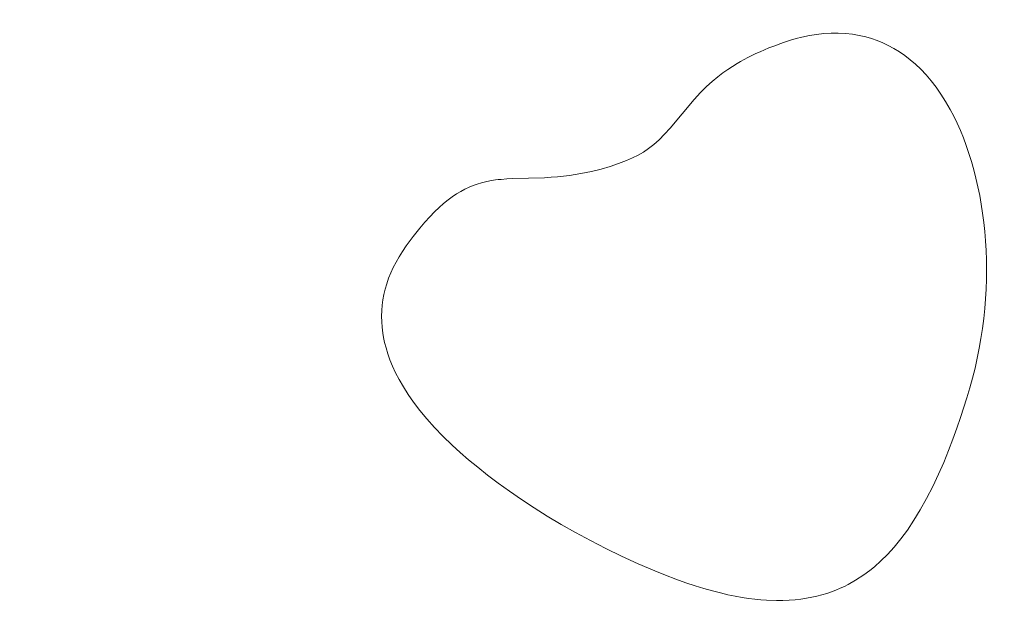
# Model space of a CAD drawing. Header units: millimetres. Extents: x -159 to 180, y -161 to 116.
# Tile 281 of 656: x -128 to -115, y 60 to 68. Entities that reach past the tile are written whole.
import ezdxf

# ---------------------------------------------------------------- set-up
doc = ezdxf.new("R2010")
doc.units = ezdxf.units.MM
doc.header["$MEASUREMENT"] = 0
doc.layers.add('Layer 1', color=7, linetype='Continuous')

msp = doc.modelspace()

# ---------------------------------------------------------------- linework, layer by layer
at = {"layer": 'Layer 1', "color": 18, "lineweight": 9}
for points, knots in [([(-158.5852, -104.074), (-158.5852, -104.074), (179.5952, -104.074), (179.5952, -104.074), (179.5952, -104.074), (179.5952, -104.074), (179.5952, 115.719), (179.5952, 115.719), (179.5952, 115.719), (179.5952, 115.719), (-158.5852, 115.719), (-158.5852, 115.719), (-158.5852, 115.719), (-158.5852, 115.719), (-158.5852, -104.074), (-158.5852, -104.074)], [0, 0, 0, 0, 0.2, 0.2, 0.2, 0.2, 0.4, 0.4, 0.4, 0.4, 0.6, 0.6, 0.6, 0.6, 1, 1, 1, 1]), ([(-53.028, 102.6565), (-53.028, 102.6565), (-53.028, 107.425), (-53.028, 107.425), (-53.028, 107.425), (-53.028, 107.425), (-57.7969, 107.425), (-57.7969, 107.425), (-57.7969, 107.425), (-57.7969, 107.425), (-57.7969, 110.425), (-57.7969, 110.425), (-57.7969, 110.425), (-57.7969, 110.425), (-65.7565, 110.425), (-65.7565, 110.425), (-65.7565, 110.425), (-65.7565, 110.425), (-65.7565, 107.425), (-65.7565, 107.425), (-65.7565, 107.425), (-65.7565, 107.425), (-73.4619, 107.425), (-73.4619, 107.425), (-73.4619, 107.425), (-73.4619, 107.425), (-73.4619, 110.425), (-73.4619, 110.425), (-73.4619, 110.425), (-73.4619, 110.425), (-81.4214, 110.425), (-81.4214, 110.425), (-81.4214, 110.425), (-81.4214, 110.425), (-81.4214, 107.425), (-81.4214, 107.425), (-81.4214, 107.425), (-81.4214, 107.425), (-89.1268, 107.425), (-89.1268, 107.425), (-89.1268, 107.425), (-89.1268, 107.425), (-89.1268, 110.425), (-89.1268, 110.425), (-89.1268, 110.425), (-89.1268, 110.425), (-97.0863, 110.425), (-97.0863, 110.425), (-97.0863, 110.425), (-97.0863, 110.425), (-97.0863, 107.425), (-97.0863, 107.425), (-97.0863, 107.425), (-97.0863, 107.425), (-104.7918, 107.425), (-104.7918, 107.425), (-104.7918, 107.425), (-104.7918, 107.425), (-104.7918, 110.425), (-104.7918, 110.425), (-104.7918, 110.425), (-104.7918, 110.425), (-112.7512, 110.425), (-112.7512, 110.425), (-112.7512, 110.425), (-112.7512, 110.425), (-112.7512, 107.425), (-112.7512, 107.425), (-112.7512, 107.425), (-112.7512, 107.425), (-120.4567, 107.425), (-120.4567, 107.425), (-120.4567, 107.425), (-120.4567, 107.425), (-120.4567, 110.425), (-120.4567, 110.425), (-120.4567, 110.425), (-120.4567, 110.425), (-128.4161, 110.425), (-128.4161, 110.425), (-128.4161, 110.425), (-128.4161, 110.425), (-128.4161, 107.425), (-128.4161, 107.425), (-128.4161, 107.425), (-128.4161, 107.425), (-136.1216, 107.425), (-136.1216, 107.425), (-136.1216, 107.425), (-136.1216, 107.425), (-136.1216, 110.425), (-136.1216, 110.425), (-136.1216, 110.425), (-136.1216, 110.425), (-144.0811, 110.425), (-144.0811, 110.425), (-144.0811, 110.425), (-144.0811, 110.425), (-144.0811, 107.425), (-144.0811, 107.425), (-144.0811, 107.425), (-144.0811, 107.425), (-148.85, 107.425), (-148.85, 107.425), (-148.85, 107.425), (-148.85, 107.425), (-148.85, 102.6565), (-148.85, 102.6565), (-148.85, 102.6565), (-148.85, 102.6565), (-151.85, 102.6565), (-151.85, 102.6565), (-151.85, 102.6565), (-151.85, 102.6565), (-151.85, 94.6965), (-151.85, 94.6965), (-151.85, 94.6965), (-151.85, 94.6965), (-148.85, 94.6965), (-148.85, 94.6965), (-148.85, 94.6965), (-148.85, 94.6965), (-148.85, 86.9914), (-148.85, 86.9914), (-148.85, 86.9914), (-148.85, 86.9914), (-151.85, 86.9914), (-151.85, 86.9914), (-151.85, 86.9914), (-151.85, 86.9914), (-151.85, 79.0315), (-151.85, 79.0315), (-151.85, 79.0315), (-151.85, 79.0315), (-148.85, 79.0315), (-148.85, 79.0315), (-148.85, 79.0315), (-148.85, 79.0315), (-148.85, 71.3264), (-148.85, 71.3264), (-148.85, 71.3264), (-148.85, 71.3264), (-151.85, 71.3264), (-151.85, 71.3264), (-151.85, 71.3264), (-151.85, 71.3264), (-151.85, 63.3664), (-151.85, 63.3664), (-151.85, 63.3664), (-151.85, 63.3664), (-148.85, 63.3664), (-148.85, 63.3664), (-148.85, 63.3664), (-148.85, 63.3664), (-148.85, 55.6614), (-148.85, 55.6614), (-148.85, 55.6614), (-148.85, 55.6614), (-151.85, 55.6614), (-151.85, 55.6614), (-151.85, 55.6614), (-151.85, 55.6614), (-151.85, 47.7024), (-151.85, 47.7024), (-151.85, 47.7024), (-151.85, 47.7024), (-148.85, 47.7024), (-148.85, 47.7024), (-148.85, 47.7024), (-148.85, 47.7024), (-148.85, 39.9963), (-148.85, 39.9963), (-148.85, 39.9963), (-148.85, 39.9963), (-151.85, 39.9963), (-151.85, 39.9963), (-151.85, 39.9963), (-151.85, 39.9963), (-151.85, 32.0364), (-151.85, 32.0364), (-151.85, 32.0364), (-151.85, 32.0364), (-148.85, 32.0364), (-148.85, 32.0364), (-148.85, 32.0364), (-148.85, 32.0364), (-148.85, 24.3313), (-148.85, 24.3313), (-148.85, 24.3313), (-148.85, 24.3313), (-151.85, 24.3313), (-151.85, 24.3313), (-151.85, 24.3313), (-151.85, 24.3313), (-151.85, 16.3723), (-151.85, 16.3723), (-151.85, 16.3723), (-151.85, 16.3723), (-148.85, 16.3723), (-148.85, 16.3723), (-148.85, 16.3723), (-148.85, 16.3723), (-148.85, 11.6028), (-148.85, 11.6028), (-148.85, 11.6028), (-148.85, 11.6028), (-144.0811, 11.6028), (-144.0811, 11.6028), (-144.0811, 11.6028), (-144.0811, 11.6028), (-144.0811, 8.6028), (-144.0811, 8.6028), (-144.0811, 8.6028), (-144.0811, 8.6028), (-136.1216, 8.6028), (-136.1216, 8.6028), (-136.1216, 8.6028), (-136.1216, 8.6028), (-136.1216, 11.6028), (-136.1216, 11.6028), (-136.1216, 11.6028), (-136.1216, 11.6028), (-128.4161, 11.6028), (-128.4161, 11.6028), (-128.4161, 11.6028), (-128.4161, 11.6028), (-128.4161, 8.6028), (-128.4161, 8.6028), (-128.4161, 8.6028), (-128.4161, 8.6028), (-120.4567, 8.6028), (-120.4567, 8.6028), (-120.4567, 8.6028), (-120.4567, 8.6028), (-120.4567, 11.6028), (-120.4567, 11.6028), (-120.4567, 11.6028), (-120.4567, 11.6028), (-112.7512, 11.6028), (-112.7512, 11.6028), (-112.7512, 11.6028), (-112.7512, 11.6028), (-112.7512, 8.6028), (-112.7512, 8.6028), (-112.7512, 8.6028), (-112.7512, 8.6028), (-104.7918, 8.6028), (-104.7918, 8.6028), (-104.7918, 8.6028), (-104.7918, 8.6028), (-104.7918, 11.6028), (-104.7918, 11.6028), (-104.7918, 11.6028), (-104.7918, 11.6028), (-97.0863, 11.6028), (-97.0863, 11.6028), (-97.0863, 11.6028), (-97.0863, 11.6028), (-97.0863, 8.6028), (-97.0863, 8.6028), (-97.0863, 8.6028), (-97.0863, 8.6028), (-89.1268, 8.6028), (-89.1268, 8.6028), (-89.1268, 8.6028), (-89.1268, 8.6028), (-89.1268, 11.6028), (-89.1268, 11.6028), (-89.1268, 11.6028), (-89.1268, 11.6028), (-81.4214, 11.6028), (-81.4214, 11.6028), (-81.4214, 11.6028), (-81.4214, 11.6028), (-81.4214, 8.6028), (-81.4214, 8.6028), (-81.4214, 8.6028), (-81.4214, 8.6028), (-73.4619, 8.6028), (-73.4619, 8.6028), (-73.4619, 8.6028), (-73.4619, 8.6028), (-73.4619, 11.6028), (-73.4619, 11.6028), (-73.4619, 11.6028), (-73.4619, 11.6028), (-65.7565, 11.6028), (-65.7565, 11.6028), (-65.7565, 11.6028), (-65.7565, 11.6028), (-65.7565, 8.6028), (-65.7565, 8.6028), (-65.7565, 8.6028), (-65.7565, 8.6028), (-57.7969, 8.6028), (-57.7969, 8.6028), (-57.7969, 8.6028), (-57.7969, 8.6028), (-57.7969, 11.6028), (-57.7969, 11.6028), (-57.7969, 11.6028), (-57.7969, 11.6028), (-53.028, 11.6028), (-53.028, 11.6028), (-53.028, 11.6028), (-53.028, 11.6028), (-53.028, 16.3723), (-53.028, 16.3723), (-53.028, 16.3723), (-53.028, 16.3723), (-50.028, 16.3723), (-50.028, 16.3723), (-50.028, 16.3723), (-50.028, 16.3723), (-50.028, 24.3313), (-50.028, 24.3313), (-50.028, 24.3313), (-50.028, 24.3313), (-53.028, 24.3313), (-53.028, 24.3313), (-53.028, 24.3313), (-53.028, 24.3313), (-53.028, 32.0364), (-53.028, 32.0364), (-53.028, 32.0364), (-53.028, 32.0364), (-50.028, 32.0364), (-50.028, 32.0364), (-50.028, 32.0364), (-50.028, 32.0364), (-50.028, 39.9963), (-50.028, 39.9963), (-50.028, 39.9963), (-50.028, 39.9963), (-53.028, 39.9963), (-53.028, 39.9963), (-53.028, 39.9963), (-53.028, 39.9963), (-53.028, 47.7024), (-53.028, 47.7024), (-53.028, 47.7024), (-53.028, 47.7024), (-50.028, 47.7024), (-50.028, 47.7024), (-50.028, 47.7024), (-50.028, 47.7024), (-50.028, 55.6614), (-50.028, 55.6614), (-50.028, 55.6614), (-50.028, 55.6614), (-53.028, 55.6614), (-53.028, 55.6614), (-53.028, 55.6614), (-53.028, 55.6614), (-53.028, 63.3664), (-53.028, 63.3664), (-53.028, 63.3664), (-53.028, 63.3664), (-50.028, 63.3664), (-50.028, 63.3664), (-50.028, 63.3664), (-50.028, 63.3664), (-50.028, 71.3264), (-50.028, 71.3264), (-50.028, 71.3264), (-50.028, 71.3264), (-53.028, 71.3264), (-53.028, 71.3264), (-53.028, 71.3264), (-53.028, 71.3264), (-53.028, 79.0315), (-53.028, 79.0315), (-53.028, 79.0315), (-53.028, 79.0315), (-50.028, 79.0315), (-50.028, 79.0315), (-50.028, 79.0315), (-50.028, 79.0315), (-50.028, 86.9914), (-50.028, 86.9914), (-50.028, 86.9914), (-50.028, 86.9914), (-53.028, 86.9914), (-53.028, 86.9914), (-53.028, 86.9914), (-53.028, 86.9914), (-53.028, 94.6965), (-53.028, 94.6965), (-53.028, 94.6965), (-53.028, 94.6965), (-50.028, 94.6965), (-50.028, 94.6965), (-50.028, 94.6965), (-50.028, 94.6965), (-50.028, 102.6565), (-50.028, 102.6565), (-50.028, 102.6565), (-50.028, 102.6565), (-53.028, 102.6565), (-53.028, 102.6565)], [0, 0, 0, 0, 0.009901, 0.009901, 0.009901, 0.009901, 0.019802, 0.019802, 0.019802, 0.019802, 0.029703, 0.029703, 0.029703, 0.029703, 0.039604, 0.039604, 0.039604, 0.039604, 0.049505, 0.049505, 0.049505, 0.049505, 0.0594059, 0.0594059, 0.0594059, 0.0594059, 0.0693069, 0.0693069, 0.0693069, 0.0693069, 0.0792079, 0.0792079, 0.0792079, 0.0792079, 0.0891089, 0.0891089, 0.0891089, 0.0891089, 0.0990099, 0.0990099, 0.0990099, 0.0990099, 0.1089109, 0.1089109, 0.1089109, 0.1089109, 0.1188119, 0.1188119, 0.1188119, 0.1188119, 0.1287129, 0.1287129, 0.1287129, 0.1287129, 0.1386139, 0.1386139, 0.1386139, 0.1386139, 0.1485149, 0.1485149, 0.1485149, 0.1485149, 0.1584158, 0.1584158, 0.1584158, 0.1584158, 0.1683168, 0.1683168, 0.1683168, 0.1683168, 0.1782178, 0.1782178, 0.1782178, 0.1782178, 0.1881188, 0.1881188, 0.1881188, 0.1881188, 0.1980198, 0.1980198, 0.1980198, 0.1980198, 0.2079208, 0.2079208, 0.2079208, 0.2079208, 0.2178218, 0.2178218, 0.2178218, 0.2178218, 0.2277228, 0.2277228, 0.2277228, 0.2277228, 0.2376238, 0.2376238, 0.2376238, 0.2376238, 0.2475248, 0.2475248, 0.2475248, 0.2475248, 0.2574257, 0.2574257, 0.2574257, 0.2574257, 0.2673267, 0.2673267, 0.2673267, 0.2673267, 0.2772277, 0.2772277, 0.2772277, 0.2772277, 0.2871287, 0.2871287, 0.2871287, 0.2871287, 0.2970297, 0.2970297, 0.2970297, 0.2970297, 0.3069307, 0.3069307, 0.3069307, 0.3069307, 0.3168317, 0.3168317, 0.3168317, 0.3168317, 0.3267327, 0.3267327, 0.3267327, 0.3267327, 0.3366337, 0.3366337, 0.3366337, 0.3366337, 0.3465347, 0.3465347, 0.3465347, 0.3465347, 0.3564356, 0.3564356, 0.3564356, 0.3564356, 0.3663366, 0.3663366, 0.3663366, 0.3663366, 0.3762376, 0.3762376, 0.3762376, 0.3762376, 0.3861386, 0.3861386, 0.3861386, 0.3861386, 0.3960396, 0.3960396, 0.3960396, 0.3960396, 0.4059406, 0.4059406, 0.4059406, 0.4059406, 0.4158416, 0.4158416, 0.4158416, 0.4158416, 0.4257426, 0.4257426, 0.4257426, 0.4257426, 0.4356436, 0.4356436, 0.4356436, 0.4356436, 0.4455446, 0.4455446, 0.4455446, 0.4455446, 0.4554455, 0.4554455, 0.4554455, 0.4554455, 0.4653465, 0.4653465, 0.4653465, 0.4653465, 0.4752475, 0.4752475, 0.4752475, 0.4752475, 0.4851485, 0.4851485, 0.4851485, 0.4851485, 0.4950495, 0.4950495, 0.4950495, 0.4950495, 0.5049505, 0.5049505, 0.5049505, 0.5049505, 0.5148515, 0.5148515, 0.5148515, 0.5148515, 0.5247525, 0.5247525, 0.5247525, 0.5247525, 0.5346535, 0.5346535, 0.5346535, 0.5346535, 0.5445545, 0.5445545, 0.5445545, 0.5445545, 0.5544554, 0.5544554, 0.5544554, 0.5544554, 0.5643564, 0.5643564, 0.5643564, 0.5643564, 0.5742574, 0.5742574, 0.5742574, 0.5742574, 0.5841584, 0.5841584, 0.5841584, 0.5841584, 0.5940594, 0.5940594, 0.5940594, 0.5940594, 0.6039604, 0.6039604, 0.6039604, 0.6039604, 0.6138614, 0.6138614, 0.6138614, 0.6138614, 0.6237624, 0.6237624, 0.6237624, 0.6237624, 0.6336634, 0.6336634, 0.6336634, 0.6336634, 0.6435644, 0.6435644, 0.6435644, 0.6435644, 0.6534653, 0.6534653, 0.6534653, 0.6534653, 0.6633663, 0.6633663, 0.6633663, 0.6633663, 0.6732673, 0.6732673, 0.6732673, 0.6732673, 0.6831683, 0.6831683, 0.6831683, 0.6831683, 0.6930693, 0.6930693, 0.6930693, 0.6930693, 0.7029703, 0.7029703, 0.7029703, 0.7029703, 0.7128713, 0.7128713, 0.7128713, 0.7128713, 0.7227723, 0.7227723, 0.7227723, 0.7227723, 0.7326733, 0.7326733, 0.7326733, 0.7326733, 0.7425743, 0.7425743, 0.7425743, 0.7425743, 0.7524752, 0.7524752, 0.7524752, 0.7524752, 0.7623762, 0.7623762, 0.7623762, 0.7623762, 0.7722772, 0.7722772, 0.7722772, 0.7722772, 0.7821782, 0.7821782, 0.7821782, 0.7821782, 0.7920792, 0.7920792, 0.7920792, 0.7920792, 0.8019802, 0.8019802, 0.8019802, 0.8019802, 0.8118812, 0.8118812, 0.8118812, 0.8118812, 0.8217822, 0.8217822, 0.8217822, 0.8217822, 0.8316832, 0.8316832, 0.8316832, 0.8316832, 0.8415842, 0.8415842, 0.8415842, 0.8415842, 0.8514851, 0.8514851, 0.8514851, 0.8514851, 0.8613861, 0.8613861, 0.8613861, 0.8613861, 0.8712871, 0.8712871, 0.8712871, 0.8712871, 0.8811881, 0.8811881, 0.8811881, 0.8811881, 0.8910891, 0.8910891, 0.8910891, 0.8910891, 0.9009901, 0.9009901, 0.9009901, 0.9009901, 0.9108911, 0.9108911, 0.9108911, 0.9108911, 0.9207921, 0.9207921, 0.9207921, 0.9207921, 0.9306931, 0.9306931, 0.9306931, 0.9306931, 0.9405941, 0.9405941, 0.9405941, 0.9405941, 0.950495, 0.950495, 0.950495, 0.950495, 0.960396, 0.960396, 0.960396, 0.960396, 0.970297, 0.970297, 0.970297, 0.970297, 0.980198, 0.980198, 0.980198, 0.980198, 1, 1, 1, 1]), ([(-117.9308, 67.345), (-117.9308, 67.345), (-118.0564, 67.3), (-118.0564, 67.3), (-118.0564, 67.3), (-118.0564, 67.3), (-118.1158, 67.2766), (-118.1158, 67.2766), (-118.1158, 67.2766), (-118.1158, 67.2766), (-118.1731, 67.2532), (-118.1731, 67.2532), (-118.1731, 67.2532), (-118.1731, 67.2532), (-118.2283, 67.2287), (-118.2283, 67.2287), (-118.2283, 67.2287), (-118.2283, 67.2287), (-118.2814, 67.2053), (-118.2814, 67.2053), (-118.2814, 67.2053), (-118.2814, 67.2053), (-118.3325, 67.1799), (-118.3325, 67.1799), (-118.3325, 67.1799), (-118.3325, 67.1799), (-118.3817, 67.1555), (-118.3817, 67.1555), (-118.3817, 67.1555), (-118.3817, 67.1555), (-118.4291, 67.1301), (-118.4291, 67.1301), (-118.4291, 67.1301), (-118.4291, 67.1301), (-118.4747, 67.1057), (-118.4747, 67.1057), (-118.4747, 67.1057), (-118.4747, 67.1057), (-118.5186, 67.0793), (-118.5186, 67.0793), (-118.5186, 67.0793), (-118.5186, 67.0793), (-118.6367, 67.0045), (-118.6367, 67.0045), (-118.6367, 67.0045), (-118.6367, 67.0045), (-118.6992, 66.9606), (-118.6992, 66.9606), (-118.6992, 66.9606), (-118.6992, 66.9606), (-118.7645, 66.9107), (-118.7645, 66.9107), (-118.7645, 66.9107), (-118.7645, 66.9107), (-118.8329, 66.8536), (-118.8329, 66.8536), (-118.8329, 66.8536), (-118.8329, 66.8536), (-118.9049, 66.788), (-118.9049, 66.788), (-118.9049, 66.788), (-118.9049, 66.788), (-118.9809, 66.7126), (-118.9809, 66.7126), (-118.9809, 66.7126), (-118.9809, 66.7126), (-119.0613, 66.6262), (-119.0613, 66.6262), (-119.0613, 66.6262), (-119.0613, 66.6262), (-119.3651, 66.262), (-119.3651, 66.262), (-119.3651, 66.262), (-119.3651, 66.262), (-119.4381, 66.1835), (-119.4381, 66.1835), (-119.4381, 66.1835), (-119.4381, 66.1835), (-119.5074, 66.1151), (-119.5074, 66.1151), (-119.5074, 66.1151), (-119.5074, 66.1151), (-119.5744, 66.0555), (-119.5744, 66.0555), (-119.5744, 66.0555), (-119.5744, 66.0555), (-119.6402, 66.0037), (-119.6402, 66.0037), (-119.6402, 66.0037), (-119.6402, 66.0037), (-119.7062, 65.9585), (-119.7062, 65.9585), (-119.7062, 65.9585), (-119.7062, 65.9585), (-119.7736, 65.9189), (-119.7736, 65.9189), (-119.7736, 65.9189), (-119.7736, 65.9189), (-119.8436, 65.8837), (-119.8436, 65.8837), (-119.8436, 65.8837), (-119.8436, 65.8837), (-119.9174, 65.8518), (-119.9174, 65.8518), (-119.9174, 65.8518), (-119.9174, 65.8518), (-120.0187, 65.8132), (-120.0187, 65.8132), (-120.0187, 65.8132), (-120.0187, 65.8132), (-120.1263, 65.7769), (-120.1263, 65.7769), (-120.1263, 65.7769), (-120.1263, 65.7769), (-120.2412, 65.7433), (-120.2412, 65.7433), (-120.2412, 65.7433), (-120.2412, 65.7433), (-120.3643, 65.7129), (-120.3643, 65.7129), (-120.3643, 65.7129), (-120.3643, 65.7129), (-120.4967, 65.6863), (-120.4967, 65.6863), (-120.4967, 65.6863), (-120.4967, 65.6863), (-120.6393, 65.664), (-120.6393, 65.664), (-120.6393, 65.664), (-120.6393, 65.664), (-120.7932, 65.6464), (-120.7932, 65.6464), (-120.7932, 65.6464), (-120.7932, 65.6464), (-120.8746, 65.6395), (-120.8746, 65.6395), (-120.8746, 65.6395), (-120.8746, 65.6395), (-120.9592, 65.634), (-120.9592, 65.634), (-120.9592, 65.634), (-120.9592, 65.634), (-121.361, 65.6233), (-121.361, 65.6233), (-121.361, 65.6233), (-121.361, 65.6233), (-121.4352, 65.6194), (-121.4352, 65.6194), (-121.4352, 65.6194), (-121.4352, 65.6194), (-121.5079, 65.6135), (-121.5079, 65.6135), (-121.5079, 65.6135), (-121.5079, 65.6135), (-121.5438, 65.6096), (-121.5438, 65.6096), (-121.5438, 65.6096), (-121.5438, 65.6096), (-121.5796, 65.6057), (-121.5796, 65.6057), (-121.5796, 65.6057), (-121.5796, 65.6057), (-121.6504, 65.594), (-121.6504, 65.594), (-121.6504, 65.594), (-121.6504, 65.594), (-121.7037, 65.5826), (-121.7037, 65.5826), (-121.7037, 65.5826), (-121.7037, 65.5826), (-121.7565, 65.5693), (-121.7565, 65.5693), (-121.7565, 65.5693), (-121.7565, 65.5693), (-121.8089, 65.5536), (-121.8089, 65.5536), (-121.8089, 65.5536), (-121.8089, 65.5536), (-121.861, 65.5352), (-121.861, 65.5352), (-121.861, 65.5352), (-121.861, 65.5352), (-121.913, 65.5139), (-121.913, 65.5139), (-121.913, 65.5139), (-121.913, 65.5139), (-121.9652, 65.4893), (-121.9652, 65.4893), (-121.9652, 65.4893), (-121.9652, 65.4893), (-122.0177, 65.4612), (-122.0177, 65.4612), (-122.0177, 65.4612), (-122.0177, 65.4612), (-122.0707, 65.4292), (-122.0707, 65.4292), (-122.0707, 65.4292), (-122.0707, 65.4292), (-122.1244, 65.393), (-122.1244, 65.393), (-122.1244, 65.393), (-122.1244, 65.393), (-122.1789, 65.3523), (-122.1789, 65.3523), (-122.1789, 65.3523), (-122.1789, 65.3523), (-122.2344, 65.3068), (-122.2344, 65.3068), (-122.2344, 65.3068), (-122.2344, 65.3068), (-122.2911, 65.2562), (-122.2911, 65.2562), (-122.2911, 65.2562), (-122.2911, 65.2562), (-122.3493, 65.2001), (-122.3493, 65.2001), (-122.3493, 65.2001), (-122.3493, 65.2001), (-122.4089, 65.1383), (-122.4089, 65.1383), (-122.4089, 65.1383), (-122.4089, 65.1383), (-122.4704, 65.0705), (-122.4704, 65.0705), (-122.4704, 65.0705), (-122.4704, 65.0705), (-122.5337, 64.9963), (-122.5337, 64.9963), (-122.5337, 64.9963), (-122.5337, 64.9963), (-122.6185, 64.8899), (-122.6185, 64.8899), (-122.6185, 64.8899), (-122.6185, 64.8899), (-122.7064, 64.7717), (-122.7064, 64.7717), (-122.7064, 64.7717), (-122.7064, 64.7717), (-122.7537, 64.7019), (-122.7537, 64.7019), (-122.7537, 64.7019), (-122.7537, 64.7019), (-122.797, 64.6328), (-122.797, 64.6328), (-122.797, 64.6328), (-122.797, 64.6328), (-122.8363, 64.5642), (-122.8363, 64.5642), (-122.8363, 64.5642), (-122.8363, 64.5642), (-122.8717, 64.496), (-122.8717, 64.496), (-122.8717, 64.496), (-122.8717, 64.496), (-122.9033, 64.4281), (-122.9033, 64.4281), (-122.9033, 64.4281), (-122.9033, 64.4281), (-122.931, 64.3604), (-122.931, 64.3604), (-122.931, 64.3604), (-122.931, 64.3604), (-122.9549, 64.2927), (-122.9549, 64.2927), (-122.9549, 64.2927), (-122.9549, 64.2927), (-122.9751, 64.225), (-122.9751, 64.225), (-122.9751, 64.225), (-122.9751, 64.225), (-122.9914, 64.1572), (-122.9914, 64.1572), (-122.9914, 64.1572), (-122.9914, 64.1572), (-123.0041, 64.089), (-123.0041, 64.089), (-123.0041, 64.089), (-123.0041, 64.089), (-123.0131, 64.0205), (-123.0131, 64.0205), (-123.0131, 64.0205), (-123.0131, 64.0205), (-123.0184, 63.9515), (-123.0184, 63.9515), (-123.0184, 63.9515), (-123.0184, 63.9515), (-123.0202, 63.8819), (-123.0202, 63.8819), (-123.0202, 63.8819), (-123.0202, 63.8819), (-123.0183, 63.8115), (-123.0183, 63.8115), (-123.0183, 63.8115), (-123.0183, 63.8115), (-123.0129, 63.7403), (-123.0129, 63.7403), (-123.0129, 63.7403), (-123.0129, 63.7403), (-123.004, 63.6682), (-123.004, 63.6682), (-123.004, 63.6682), (-123.004, 63.6682), (-122.9941, 63.6094), (-122.9941, 63.6094), (-122.9941, 63.6094), (-122.9941, 63.6094), (-122.9807, 63.5461), (-122.9807, 63.5461), (-122.9807, 63.5461), (-122.9807, 63.5461), (-122.9634, 63.4784), (-122.9634, 63.4784), (-122.9634, 63.4784), (-122.9634, 63.4784), (-122.9414, 63.4064), (-122.9414, 63.4064), (-122.9414, 63.4064), (-122.9414, 63.4064), (-122.9143, 63.3302), (-122.9143, 63.3302), (-122.9143, 63.3302), (-122.9143, 63.3302), (-122.8816, 63.25), (-122.8816, 63.25), (-122.8816, 63.25), (-122.8816, 63.25), (-122.8427, 63.1658), (-122.8427, 63.1658), (-122.8427, 63.1658), (-122.8427, 63.1658), (-122.797, 63.0777), (-122.797, 63.0777), (-122.797, 63.0777), (-122.797, 63.0777), (-122.7441, 62.9859), (-122.7441, 62.9859), (-122.7441, 62.9859), (-122.7441, 62.9859), (-122.6833, 62.8904), (-122.6833, 62.8904), (-122.6833, 62.8904), (-122.6833, 62.8904), (-122.6142, 62.7913), (-122.6142, 62.7913), (-122.6142, 62.7913), (-122.6142, 62.7913), (-122.5362, 62.6888), (-122.5362, 62.6888), (-122.5362, 62.6888), (-122.5362, 62.6888), (-122.4488, 62.5829), (-122.4488, 62.5829), (-122.4488, 62.5829), (-122.4488, 62.5829), (-122.3513, 62.4738), (-122.3513, 62.4738), (-122.3513, 62.4738), (-122.3513, 62.4738), (-122.2434, 62.3616), (-122.2434, 62.3616), (-122.2434, 62.3616), (-122.2434, 62.3616), (-122.1244, 62.2463), (-122.1244, 62.2463), (-122.1244, 62.2463), (-122.1244, 62.2463), (-122.0267, 62.1574), (-122.0267, 62.1574), (-122.0267, 62.1574), (-122.0267, 62.1574), (-121.9194, 62.0645), (-121.9194, 62.0645), (-121.9194, 62.0645), (-121.9194, 62.0645), (-121.8027, 61.9682), (-121.8027, 61.9682), (-121.8027, 61.9682), (-121.8027, 61.9682), (-121.677, 61.8692), (-121.677, 61.8692), (-121.677, 61.8692), (-121.677, 61.8692), (-121.5424, 61.7678), (-121.5424, 61.7678), (-121.5424, 61.7678), (-121.5424, 61.7678), (-121.3993, 61.6647), (-121.3993, 61.6647), (-121.3993, 61.6647), (-121.3993, 61.6647), (-121.2479, 61.5604), (-121.2479, 61.5604), (-121.2479, 61.5604), (-121.2479, 61.5604), (-121.0886, 61.4554), (-121.0886, 61.4554), (-121.0886, 61.4554), (-121.0886, 61.4554), (-120.9216, 61.3503), (-120.9216, 61.3503), (-120.9216, 61.3503), (-120.9216, 61.3503), (-120.7471, 61.2455), (-120.7471, 61.2455), (-120.7471, 61.2455), (-120.7471, 61.2455), (-120.5655, 61.1417), (-120.5655, 61.1417), (-120.5655, 61.1417), (-120.5655, 61.1417), (-120.3771, 61.0394), (-120.3771, 61.0394), (-120.3771, 61.0394), (-120.3771, 61.0394), (-120.182, 60.9391), (-120.182, 60.9391), (-120.182, 60.9391), (-120.182, 60.9391), (-119.9807, 60.8413), (-119.9807, 60.8413), (-119.9807, 60.8413), (-119.9807, 60.8413), (-119.7733, 60.7466), (-119.7733, 60.7466), (-119.7733, 60.7466), (-119.7733, 60.7466), (-119.5602, 60.6555), (-119.5602, 60.6555), (-119.5602, 60.6555), (-119.5602, 60.6555), (-119.4239, 60.6008), (-119.4239, 60.6008), (-119.4239, 60.6008), (-119.4239, 60.6008), (-119.2939, 60.5515), (-119.2939, 60.5515), (-119.2939, 60.5515), (-119.2939, 60.5515), (-119.17, 60.5074), (-119.17, 60.5074), (-119.17, 60.5074), (-119.17, 60.5074), (-119.052, 60.4682), (-119.052, 60.4682), (-119.052, 60.4682), (-119.052, 60.4682), (-118.9397, 60.4336), (-118.9397, 60.4336), (-118.9397, 60.4336), (-118.9397, 60.4336), (-118.8328, 60.4034), (-118.8328, 60.4034), (-118.8328, 60.4034), (-118.8328, 60.4034), (-118.7312, 60.3773), (-118.7312, 60.3773), (-118.7312, 60.3773), (-118.7312, 60.3773), (-118.6346, 60.3551), (-118.6346, 60.3551), (-118.6346, 60.3551), (-118.6346, 60.3551), (-118.5428, 60.3363), (-118.5428, 60.3363), (-118.5428, 60.3363), (-118.5428, 60.3363), (-118.4557, 60.3209), (-118.4557, 60.3209), (-118.4557, 60.3209), (-118.4557, 60.3209), (-118.373, 60.3085), (-118.373, 60.3085), (-118.373, 60.3085), (-118.373, 60.3085), (-118.2945, 60.2988), (-118.2945, 60.2988), (-118.2945, 60.2988), (-118.2945, 60.2988), (-118.22, 60.2916), (-118.22, 60.2916), (-118.22, 60.2916), (-118.22, 60.2916), (-118.1493, 60.2865), (-118.1493, 60.2865), (-118.1493, 60.2865), (-118.1493, 60.2865), (-118.0185, 60.282), (-118.0185, 60.282), (-118.0185, 60.282), (-118.0185, 60.282), (-117.9388, 60.2824), (-117.9388, 60.2824), (-117.9388, 60.2824), (-117.9388, 60.2824), (-117.8614, 60.2856), (-117.8614, 60.2856), (-117.8614, 60.2856), (-117.8614, 60.2856), (-117.7862, 60.2912), (-117.7862, 60.2912), (-117.7862, 60.2912), (-117.7862, 60.2912), (-117.7133, 60.2994), (-117.7133, 60.2994), (-117.7133, 60.2994), (-117.7133, 60.2994), (-117.6428, 60.3098), (-117.6428, 60.3098), (-117.6428, 60.3098), (-117.6428, 60.3098), (-117.5745, 60.3223), (-117.5745, 60.3223), (-117.5745, 60.3223), (-117.5745, 60.3223), (-117.5085, 60.3369), (-117.5085, 60.3369), (-117.5085, 60.3369), (-117.5085, 60.3369), (-117.4449, 60.3534), (-117.4449, 60.3534), (-117.4449, 60.3534), (-117.4449, 60.3534), (-117.3836, 60.3717), (-117.3836, 60.3717), (-117.3836, 60.3717), (-117.3836, 60.3717), (-117.3246, 60.3916), (-117.3246, 60.3916), (-117.3246, 60.3916), (-117.3246, 60.3916), (-117.2679, 60.4131), (-117.2679, 60.4131), (-117.2679, 60.4131), (-117.2679, 60.4131), (-117.2136, 60.4359), (-117.2136, 60.4359), (-117.2136, 60.4359), (-117.2136, 60.4359), (-117.1616, 60.4599), (-117.1616, 60.4599), (-117.1616, 60.4599), (-117.1616, 60.4599), (-117.112, 60.4851), (-117.112, 60.4851), (-117.112, 60.4851), (-117.112, 60.4851), (-117.0198, 60.5383), (-117.0198, 60.5383), (-117.0198, 60.5383), (-117.0198, 60.5383), (-116.9144, 60.6063), (-116.9144, 60.6063), (-116.9144, 60.6063), (-116.9144, 60.6063), (-116.8395, 60.6623), (-116.8395, 60.6623), (-116.8395, 60.6623), (-116.8395, 60.6623), (-116.7812, 60.7087), (-116.7812, 60.7087), (-116.7812, 60.7087), (-116.7812, 60.7087), (-116.6981, 60.7834), (-116.6981, 60.7834), (-116.6981, 60.7834), (-116.6981, 60.7834), (-116.6144, 60.8657), (-116.6144, 60.8657), (-116.6144, 60.8657), (-116.6144, 60.8657), (-116.5306, 60.9583), (-116.5306, 60.9583), (-116.5306, 60.9583), (-116.5306, 60.9583), (-116.4469, 61.061), (-116.4469, 61.061), (-116.4469, 61.061), (-116.4469, 61.061), (-116.3637, 61.1739), (-116.3637, 61.1739), (-116.3637, 61.1739), (-116.3637, 61.1739), (-116.2813, 61.2969), (-116.2813, 61.2969), (-116.2813, 61.2969), (-116.2813, 61.2969), (-116.2, 61.43), (-116.2, 61.43), (-116.2, 61.43), (-116.2, 61.43), (-116.1202, 61.5732), (-116.1202, 61.5732), (-116.1202, 61.5732), (-116.1202, 61.5732), (-116.0422, 61.7263), (-116.0422, 61.7263), (-116.0422, 61.7263), (-116.0422, 61.7263), (-115.9704, 61.8792), (-115.9704, 61.8792), (-115.9704, 61.8792), (-115.9704, 61.8792), (-115.9043, 62.0306), (-115.9043, 62.0306), (-115.9043, 62.0306), (-115.9043, 62.0306), (-115.8435, 62.1794), (-115.8435, 62.1794), (-115.8435, 62.1794), (-115.8435, 62.1794), (-115.7877, 62.3246), (-115.7877, 62.3246), (-115.7877, 62.3246), (-115.7877, 62.3246), (-115.7367, 62.4651), (-115.7367, 62.4651), (-115.7367, 62.4651), (-115.7367, 62.4651), (-115.6902, 62.6), (-115.6902, 62.6), (-115.6902, 62.6), (-115.6902, 62.6), (-115.6094, 62.8484), (-115.6094, 62.8484), (-115.6094, 62.8484), (-115.6094, 62.8484), (-115.5719, 62.9729), (-115.5719, 62.9729), (-115.5719, 62.9729), (-115.5719, 62.9729), (-115.5376, 63.0979), (-115.5376, 63.0979), (-115.5376, 63.0979), (-115.5376, 63.0979), (-115.5065, 63.2232), (-115.5065, 63.2232), (-115.5065, 63.2232), (-115.5065, 63.2232), (-115.4786, 63.3488), (-115.4786, 63.3488), (-115.4786, 63.3488), (-115.4786, 63.3488), (-115.4537, 63.4746), (-115.4537, 63.4746), (-115.4537, 63.4746), (-115.4537, 63.4746), (-115.432, 63.6003), (-115.432, 63.6003), (-115.432, 63.6003), (-115.432, 63.6003), (-115.4132, 63.7259), (-115.4132, 63.7259), (-115.4132, 63.7259), (-115.4132, 63.7259), (-115.3975, 63.8513), (-115.3975, 63.8513), (-115.3975, 63.8513), (-115.3975, 63.8513), (-115.3847, 63.9764), (-115.3847, 63.9764), (-115.3847, 63.9764), (-115.3847, 63.9764), (-115.3748, 64.101), (-115.3748, 64.101), (-115.3748, 64.101), (-115.3748, 64.101), (-115.3679, 64.2251), (-115.3679, 64.2251), (-115.3679, 64.2251), (-115.3679, 64.2251), (-115.3637, 64.3485), (-115.3637, 64.3485), (-115.3637, 64.3485), (-115.3637, 64.3485), (-115.3624, 64.4711), (-115.3624, 64.4711), (-115.3624, 64.4711), (-115.3624, 64.4711), (-115.3639, 64.5928), (-115.3639, 64.5928), (-115.3639, 64.5928), (-115.3639, 64.5928), (-115.3681, 64.7135), (-115.3681, 64.7135), (-115.3681, 64.7135), (-115.3681, 64.7135), (-115.375, 64.833), (-115.375, 64.833), (-115.375, 64.833), (-115.375, 64.833), (-115.3845, 64.9513), (-115.3845, 64.9513), (-115.3845, 64.9513), (-115.3845, 64.9513), (-115.3967, 65.0682), (-115.3967, 65.0682), (-115.3967, 65.0682), (-115.3967, 65.0682), (-115.4114, 65.1837), (-115.4114, 65.1837), (-115.4114, 65.1837), (-115.4114, 65.1837), (-115.4287, 65.2975), (-115.4287, 65.2975), (-115.4287, 65.2975), (-115.4287, 65.2975), (-115.4485, 65.4097), (-115.4485, 65.4097), (-115.4485, 65.4097), (-115.4485, 65.4097), (-115.4708, 65.52), (-115.4708, 65.52), (-115.4708, 65.52), (-115.4708, 65.52), (-115.4955, 65.6283), (-115.4955, 65.6283), (-115.4955, 65.6283), (-115.4955, 65.6283), (-115.5226, 65.7346), (-115.5226, 65.7346), (-115.5226, 65.7346), (-115.5226, 65.7346), (-115.5521, 65.8388), (-115.5521, 65.8388), (-115.5521, 65.8388), (-115.5521, 65.8388), (-115.5839, 65.9406), (-115.5839, 65.9406), (-115.5839, 65.9406), (-115.5839, 65.9406), (-115.6179, 66.0401), (-115.6179, 66.0401), (-115.6179, 66.0401), (-115.6179, 66.0401), (-115.6542, 66.137), (-115.6542, 66.137), (-115.6542, 66.137), (-115.6542, 66.137), (-115.6927, 66.2313), (-115.6927, 66.2313), (-115.6927, 66.2313), (-115.6927, 66.2313), (-115.7334, 66.3229), (-115.7334, 66.3229), (-115.7334, 66.3229), (-115.7334, 66.3229), (-115.7763, 66.4116), (-115.7763, 66.4116), (-115.7763, 66.4116), (-115.7763, 66.4116), (-115.8212, 66.4973), (-115.8212, 66.4973), (-115.8212, 66.4973), (-115.8212, 66.4973), (-115.8792, 66.5985), (-115.8792, 66.5985), (-115.8792, 66.5985), (-115.8792, 66.5985), (-115.939, 66.6929), (-115.939, 66.6929), (-115.939, 66.6929), (-115.939, 66.6929), (-116.0003, 66.7807), (-116.0003, 66.7807), (-116.0003, 66.7807), (-116.0003, 66.7807), (-116.0632, 66.8621), (-116.0632, 66.8621), (-116.0632, 66.8621), (-116.0632, 66.8621), (-116.1275, 66.9374), (-116.1275, 66.9374), (-116.1275, 66.9374), (-116.1275, 66.9374), (-116.193, 67.0067), (-116.193, 67.0067), (-116.193, 67.0067), (-116.193, 67.0067), (-116.2596, 67.0703), (-116.2596, 67.0703), (-116.2596, 67.0703), (-116.2596, 67.0703), (-116.3272, 67.1283), (-116.3272, 67.1283), (-116.3272, 67.1283), (-116.3272, 67.1283), (-116.3957, 67.1809), (-116.3957, 67.1809), (-116.3957, 67.1809), (-116.3957, 67.1809), (-116.465, 67.2284), (-116.465, 67.2284), (-116.465, 67.2284), (-116.465, 67.2284), (-116.5349, 67.2709), (-116.5349, 67.2709), (-116.5349, 67.2709), (-116.5349, 67.2709), (-116.6052, 67.3088), (-116.6052, 67.3088), (-116.6052, 67.3088), (-116.6052, 67.3088), (-116.676, 67.342), (-116.676, 67.342), (-116.676, 67.342), (-116.676, 67.342), (-116.747, 67.371), (-116.747, 67.371), (-116.747, 67.371), (-116.747, 67.371), (-116.8182, 67.3958), (-116.8182, 67.3958), (-116.8182, 67.3958), (-116.8182, 67.3958), (-116.8893, 67.4167), (-116.8893, 67.4167), (-116.8893, 67.4167), (-116.8893, 67.4167), (-116.9728, 67.4361), (-116.9728, 67.4361), (-116.9728, 67.4361), (-116.9728, 67.4361), (-117.0594, 67.4505), (-117.0594, 67.4505), (-117.0594, 67.4505), (-117.0594, 67.4505), (-117.1484, 67.4598), (-117.1484, 67.4598), (-117.1484, 67.4598), (-117.1484, 67.4598), (-117.2389, 67.4643), (-117.2389, 67.4643), (-117.2389, 67.4643), (-117.2389, 67.4643), (-117.3303, 67.4638), (-117.3303, 67.4638), (-117.3303, 67.4638), (-117.3303, 67.4638), (-117.4217, 67.4584), (-117.4217, 67.4584), (-117.4217, 67.4584), (-117.4217, 67.4584), (-117.5125, 67.4481), (-117.5125, 67.4481), (-117.5125, 67.4481), (-117.5125, 67.4481), (-117.6017, 67.4329), (-117.6017, 67.4329), (-117.6017, 67.4329), (-117.6017, 67.4329), (-117.6991, 67.4125), (-117.6991, 67.4125), (-117.6991, 67.4125), (-117.6991, 67.4125), (-117.7734, 67.3944), (-117.7734, 67.3944), (-117.7734, 67.3944), (-117.7734, 67.3944), (-117.8442, 67.3735), (-117.8442, 67.3735), (-117.8442, 67.3735), (-117.8442, 67.3735), (-117.9308, 67.345), (-117.9308, 67.345)], [0, 0, 0, 0, 0.0046083, 0.0046083, 0.0046083, 0.0046083, 0.0092166, 0.0092166, 0.0092166, 0.0092166, 0.0138249, 0.0138249, 0.0138249, 0.0138249, 0.0184332, 0.0184332, 0.0184332, 0.0184332, 0.0230415, 0.0230415, 0.0230415, 0.0230415, 0.0276498, 0.0276498, 0.0276498, 0.0276498, 0.0322581, 0.0322581, 0.0322581, 0.0322581, 0.0368664, 0.0368664, 0.0368664, 0.0368664, 0.0414747, 0.0414747, 0.0414747, 0.0414747, 0.0460829, 0.0460829, 0.0460829, 0.0460829, 0.0506912, 0.0506912, 0.0506912, 0.0506912, 0.0552995, 0.0552995, 0.0552995, 0.0552995, 0.0599078, 0.0599078, 0.0599078, 0.0599078, 0.0645161, 0.0645161, 0.0645161, 0.0645161, 0.0691244, 0.0691244, 0.0691244, 0.0691244, 0.0737327, 0.0737327, 0.0737327, 0.0737327, 0.078341, 0.078341, 0.078341, 0.078341, 0.0829493, 0.0829493, 0.0829493, 0.0829493, 0.0875576, 0.0875576, 0.0875576, 0.0875576, 0.0921659, 0.0921659, 0.0921659, 0.0921659, 0.0967742, 0.0967742, 0.0967742, 0.0967742, 0.1013825, 0.1013825, 0.1013825, 0.1013825, 0.1059908, 0.1059908, 0.1059908, 0.1059908, 0.1105991, 0.1105991, 0.1105991, 0.1105991, 0.1152074, 0.1152074, 0.1152074, 0.1152074, 0.1198157, 0.1198157, 0.1198157, 0.1198157, 0.124424, 0.124424, 0.124424, 0.124424, 0.1290323, 0.1290323, 0.1290323, 0.1290323, 0.1336406, 0.1336406, 0.1336406, 0.1336406, 0.1382488, 0.1382488, 0.1382488, 0.1382488, 0.1428571, 0.1428571, 0.1428571, 0.1428571, 0.1474654, 0.1474654, 0.1474654, 0.1474654, 0.1520737, 0.1520737, 0.1520737, 0.1520737, 0.156682, 0.156682, 0.156682, 0.156682, 0.1612903, 0.1612903, 0.1612903, 0.1612903, 0.1658986, 0.1658986, 0.1658986, 0.1658986, 0.1705069, 0.1705069, 0.1705069, 0.1705069, 0.1751152, 0.1751152, 0.1751152, 0.1751152, 0.1797235, 0.1797235, 0.1797235, 0.1797235, 0.1843318, 0.1843318, 0.1843318, 0.1843318, 0.1889401, 0.1889401, 0.1889401, 0.1889401, 0.1935484, 0.1935484, 0.1935484, 0.1935484, 0.1981567, 0.1981567, 0.1981567, 0.1981567, 0.202765, 0.202765, 0.202765, 0.202765, 0.2073733, 0.2073733, 0.2073733, 0.2073733, 0.2119816, 0.2119816, 0.2119816, 0.2119816, 0.2165899, 0.2165899, 0.2165899, 0.2165899, 0.2211982, 0.2211982, 0.2211982, 0.2211982, 0.2258065, 0.2258065, 0.2258065, 0.2258065, 0.2304147, 0.2304147, 0.2304147, 0.2304147, 0.235023, 0.235023, 0.235023, 0.235023, 0.2396313, 0.2396313, 0.2396313, 0.2396313, 0.2442396, 0.2442396, 0.2442396, 0.2442396, 0.2488479, 0.2488479, 0.2488479, 0.2488479, 0.2534562, 0.2534562, 0.2534562, 0.2534562, 0.2580645, 0.2580645, 0.2580645, 0.2580645, 0.2626728, 0.2626728, 0.2626728, 0.2626728, 0.2672811, 0.2672811, 0.2672811, 0.2672811, 0.2718894, 0.2718894, 0.2718894, 0.2718894, 0.2764977, 0.2764977, 0.2764977, 0.2764977, 0.281106, 0.281106, 0.281106, 0.281106, 0.2857143, 0.2857143, 0.2857143, 0.2857143, 0.2903226, 0.2903226, 0.2903226, 0.2903226, 0.2949309, 0.2949309, 0.2949309, 0.2949309, 0.2995392, 0.2995392, 0.2995392, 0.2995392, 0.3041475, 0.3041475, 0.3041475, 0.3041475, 0.3087558, 0.3087558, 0.3087558, 0.3087558, 0.3133641, 0.3133641, 0.3133641, 0.3133641, 0.3179724, 0.3179724, 0.3179724, 0.3179724, 0.3225806, 0.3225806, 0.3225806, 0.3225806, 0.3271889, 0.3271889, 0.3271889, 0.3271889, 0.3317972, 0.3317972, 0.3317972, 0.3317972, 0.3364055, 0.3364055, 0.3364055, 0.3364055, 0.3410138, 0.3410138, 0.3410138, 0.3410138, 0.3456221, 0.3456221, 0.3456221, 0.3456221, 0.3502304, 0.3502304, 0.3502304, 0.3502304, 0.3548387, 0.3548387, 0.3548387, 0.3548387, 0.359447, 0.359447, 0.359447, 0.359447, 0.3640553, 0.3640553, 0.3640553, 0.3640553, 0.3686636, 0.3686636, 0.3686636, 0.3686636, 0.3732719, 0.3732719, 0.3732719, 0.3732719, 0.3778802, 0.3778802, 0.3778802, 0.3778802, 0.3824885, 0.3824885, 0.3824885, 0.3824885, 0.3870968, 0.3870968, 0.3870968, 0.3870968, 0.3917051, 0.3917051, 0.3917051, 0.3917051, 0.3963134, 0.3963134, 0.3963134, 0.3963134, 0.4009217, 0.4009217, 0.4009217, 0.4009217, 0.40553, 0.40553, 0.40553, 0.40553, 0.4101382, 0.4101382, 0.4101382, 0.4101382, 0.4147465, 0.4147465, 0.4147465, 0.4147465, 0.4193548, 0.4193548, 0.4193548, 0.4193548, 0.4239631, 0.4239631, 0.4239631, 0.4239631, 0.4285714, 0.4285714, 0.4285714, 0.4285714, 0.4331797, 0.4331797, 0.4331797, 0.4331797, 0.437788, 0.437788, 0.437788, 0.437788, 0.4423963, 0.4423963, 0.4423963, 0.4423963, 0.4470046, 0.4470046, 0.4470046, 0.4470046, 0.4516129, 0.4516129, 0.4516129, 0.4516129, 0.4562212, 0.4562212, 0.4562212, 0.4562212, 0.4608295, 0.4608295, 0.4608295, 0.4608295, 0.4654378, 0.4654378, 0.4654378, 0.4654378, 0.4700461, 0.4700461, 0.4700461, 0.4700461, 0.4746544, 0.4746544, 0.4746544, 0.4746544, 0.4792627, 0.4792627, 0.4792627, 0.4792627, 0.483871, 0.483871, 0.483871, 0.483871, 0.4884793, 0.4884793, 0.4884793, 0.4884793, 0.4930876, 0.4930876, 0.4930876, 0.4930876, 0.4976959, 0.4976959, 0.4976959, 0.4976959, 0.5023041, 0.5023041, 0.5023041, 0.5023041, 0.5069124, 0.5069124, 0.5069124, 0.5069124, 0.5115207, 0.5115207, 0.5115207, 0.5115207, 0.516129, 0.516129, 0.516129, 0.516129, 0.5207373, 0.5207373, 0.5207373, 0.5207373, 0.5253456, 0.5253456, 0.5253456, 0.5253456, 0.5299539, 0.5299539, 0.5299539, 0.5299539, 0.5345622, 0.5345622, 0.5345622, 0.5345622, 0.5391705, 0.5391705, 0.5391705, 0.5391705, 0.5437788, 0.5437788, 0.5437788, 0.5437788, 0.5483871, 0.5483871, 0.5483871, 0.5483871, 0.5529954, 0.5529954, 0.5529954, 0.5529954, 0.5576037, 0.5576037, 0.5576037, 0.5576037, 0.562212, 0.562212, 0.562212, 0.562212, 0.5668203, 0.5668203, 0.5668203, 0.5668203, 0.5714286, 0.5714286, 0.5714286, 0.5714286, 0.5760369, 0.5760369, 0.5760369, 0.5760369, 0.5806452, 0.5806452, 0.5806452, 0.5806452, 0.5852535, 0.5852535, 0.5852535, 0.5852535, 0.5898618, 0.5898618, 0.5898618, 0.5898618, 0.59447, 0.59447, 0.59447, 0.59447, 0.5990783, 0.5990783, 0.5990783, 0.5990783, 0.6036866, 0.6036866, 0.6036866, 0.6036866, 0.6082949, 0.6082949, 0.6082949, 0.6082949, 0.6129032, 0.6129032, 0.6129032, 0.6129032, 0.6175115, 0.6175115, 0.6175115, 0.6175115, 0.6221198, 0.6221198, 0.6221198, 0.6221198, 0.6267281, 0.6267281, 0.6267281, 0.6267281, 0.6313364, 0.6313364, 0.6313364, 0.6313364, 0.6359447, 0.6359447, 0.6359447, 0.6359447, 0.640553, 0.640553, 0.640553, 0.640553, 0.6451613, 0.6451613, 0.6451613, 0.6451613, 0.6497696, 0.6497696, 0.6497696, 0.6497696, 0.6543779, 0.6543779, 0.6543779, 0.6543779, 0.6589862, 0.6589862, 0.6589862, 0.6589862, 0.6635945, 0.6635945, 0.6635945, 0.6635945, 0.6682028, 0.6682028, 0.6682028, 0.6682028, 0.6728111, 0.6728111, 0.6728111, 0.6728111, 0.6774194, 0.6774194, 0.6774194, 0.6774194, 0.6820276, 0.6820276, 0.6820276, 0.6820276, 0.6866359, 0.6866359, 0.6866359, 0.6866359, 0.6912442, 0.6912442, 0.6912442, 0.6912442, 0.6958525, 0.6958525, 0.6958525, 0.6958525, 0.7004608, 0.7004608, 0.7004608, 0.7004608, 0.7050691, 0.7050691, 0.7050691, 0.7050691, 0.7096774, 0.7096774, 0.7096774, 0.7096774, 0.7142857, 0.7142857, 0.7142857, 0.7142857, 0.718894, 0.718894, 0.718894, 0.718894, 0.7235023, 0.7235023, 0.7235023, 0.7235023, 0.7281106, 0.7281106, 0.7281106, 0.7281106, 0.7327189, 0.7327189, 0.7327189, 0.7327189, 0.7373272, 0.7373272, 0.7373272, 0.7373272, 0.7419355, 0.7419355, 0.7419355, 0.7419355, 0.7465438, 0.7465438, 0.7465438, 0.7465438, 0.7511521, 0.7511521, 0.7511521, 0.7511521, 0.7557604, 0.7557604, 0.7557604, 0.7557604, 0.7603687, 0.7603687, 0.7603687, 0.7603687, 0.764977, 0.764977, 0.764977, 0.764977, 0.7695853, 0.7695853, 0.7695853, 0.7695853, 0.7741935, 0.7741935, 0.7741935, 0.7741935, 0.7788018, 0.7788018, 0.7788018, 0.7788018, 0.7834101, 0.7834101, 0.7834101, 0.7834101, 0.7880184, 0.7880184, 0.7880184, 0.7880184, 0.7926267, 0.7926267, 0.7926267, 0.7926267, 0.797235, 0.797235, 0.797235, 0.797235, 0.8018433, 0.8018433, 0.8018433, 0.8018433, 0.8064516, 0.8064516, 0.8064516, 0.8064516, 0.8110599, 0.8110599, 0.8110599, 0.8110599, 0.8156682, 0.8156682, 0.8156682, 0.8156682, 0.8202765, 0.8202765, 0.8202765, 0.8202765, 0.8248848, 0.8248848, 0.8248848, 0.8248848, 0.8294931, 0.8294931, 0.8294931, 0.8294931, 0.8341014, 0.8341014, 0.8341014, 0.8341014, 0.8387097, 0.8387097, 0.8387097, 0.8387097, 0.843318, 0.843318, 0.843318, 0.843318, 0.8479263, 0.8479263, 0.8479263, 0.8479263, 0.8525346, 0.8525346, 0.8525346, 0.8525346, 0.8571429, 0.8571429, 0.8571429, 0.8571429, 0.8617512, 0.8617512, 0.8617512, 0.8617512, 0.8663594, 0.8663594, 0.8663594, 0.8663594, 0.8709677, 0.8709677, 0.8709677, 0.8709677, 0.875576, 0.875576, 0.875576, 0.875576, 0.8801843, 0.8801843, 0.8801843, 0.8801843, 0.8847926, 0.8847926, 0.8847926, 0.8847926, 0.8894009, 0.8894009, 0.8894009, 0.8894009, 0.8940092, 0.8940092, 0.8940092, 0.8940092, 0.8986175, 0.8986175, 0.8986175, 0.8986175, 0.9032258, 0.9032258, 0.9032258, 0.9032258, 0.9078341, 0.9078341, 0.9078341, 0.9078341, 0.9124424, 0.9124424, 0.9124424, 0.9124424, 0.9170507, 0.9170507, 0.9170507, 0.9170507, 0.921659, 0.921659, 0.921659, 0.921659, 0.9262673, 0.9262673, 0.9262673, 0.9262673, 0.9308756, 0.9308756, 0.9308756, 0.9308756, 0.9354839, 0.9354839, 0.9354839, 0.9354839, 0.9400922, 0.9400922, 0.9400922, 0.9400922, 0.9447005, 0.9447005, 0.9447005, 0.9447005, 0.9493088, 0.9493088, 0.9493088, 0.9493088, 0.9539171, 0.9539171, 0.9539171, 0.9539171, 0.9585253, 0.9585253, 0.9585253, 0.9585253, 0.9631336, 0.9631336, 0.9631336, 0.9631336, 0.9677419, 0.9677419, 0.9677419, 0.9677419, 0.9723502, 0.9723502, 0.9723502, 0.9723502, 0.9769585, 0.9769585, 0.9769585, 0.9769585, 0.9815668, 0.9815668, 0.9815668, 0.9815668, 0.9861751, 0.9861751, 0.9861751, 0.9861751, 0.9907834, 0.9907834, 0.9907834, 0.9907834, 1, 1, 1, 1])]:
    msp.add_open_spline(points, degree=3, knots=knots, dxfattribs=at)

doc.saveas('drawing.dxf')
